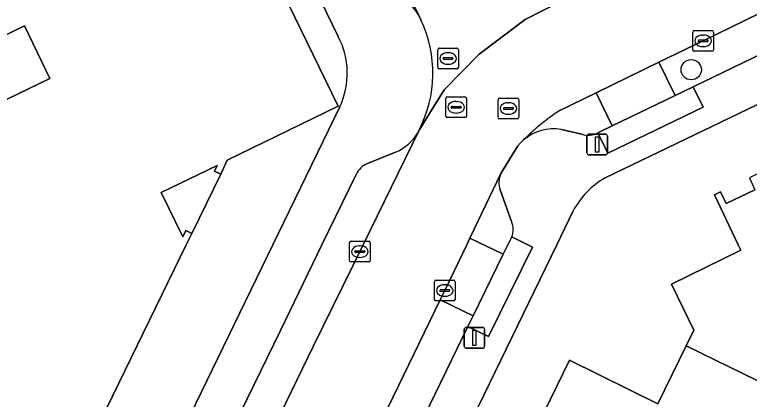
# Model space of a CAD drawing. Extents: x 160455 to 162082, y 388339 to 389736.
# Drawn here: x 160702.27 to 160737.7, y 388992.54 to 389011.1 of the extents above; entities that cross this region are included whole.
import ezdxf

# ---------------------------------------------------------------- set-up
doc = ezdxf.new("R2010")
doc.units = 0
for name, color, linetype in [('IMGEO_Boom', 7, 'Continuous'), ('IMGEO_Erf', 7, 'Continuous'), ('IMGEO_Kolk', 7, 'Continuous'), ('IMGEO_Lichtmast', 7, 'Continuous'), ('IMGEO_Pand', 7, 'Continuous'), ('IMGEO_Pand_overbouw', 7, 'Continuous'), ('IMGEO_Parkeervlak_open', 7, 'Continuous'), ('IMGEO_Rijbaan_lokaal_gesloten', 7, 'Continuous'), ('IMGEO_Rioolput', 7, 'Continuous'), ('IMGEO_Voetpad_open', 7, 'Continuous')]:
    doc.layers.add(name, color=color, linetype=linetype)

msp = doc.modelspace()

# ---------------------------------------------------------------- linework, layer by layer
at = {"layer": 'IMGEO_Boom'}
msp.add_circle((160734.9, 389008.448), 0.489, dxfattribs=at)
at = {"layer": 'IMGEO_Erf'}
for points in [[(160717.878, 389010.043), (160709.241, 389027.834)], [(160680.32, 389012.188), (160708.539, 389025.895), (160717.865, 389006.688), (160712.515, 389004.079), (160712.208, 389003.41), (160710.81, 389000.549), (160710.543, 389000), (160704.929, 388988.463)], [(160701.389, 389006.781), (160703.963, 389008.022), (160702.742, 389010.556), (160690.481, 389004.601)], [(160740.195, 389007.778), (160730.743, 389003.227)], [(160704.109, 388978.111), (160714.723, 389000), (160717.954, 389006.662)], [(160727.2, 388990.666), (160729.034, 388994.421), (160733.291, 388992.329), (160734.663, 388995.125), (160735.029, 388995.871), (160733.944, 388998.09), (160737.299, 388999.73), (160737.167, 389000), (160736.018, 389002.412), (160736.31, 389002.554), (160736.577, 389001.985), (160737.973, 389002.647)], [(160729.207, 389001.634), (160728.414, 389000), (160702.377, 388946.323)]]:
    msp.add_lwpolyline(points, dxfattribs=at)
msp.add_lwpolyline([(160712.208, 389003.41), (160711.916, 389003.546), (160712.043, 389003.818), (160709.341, 389002.516), (160710.382, 389000.382), (160710.52, 389000.682), (160710.81, 389000.549)], close=True, dxfattribs=at)
for centre, radius, start, end in [((160714.506, 389008.276), 3.807, 334.9206, 27.6548), ((160732.745, 388999.76), 4.003, 119.9995, 152.0878)]:
    msp.add_arc(centre, radius, start, end, dxfattribs=at)
at = {"layer": 'IMGEO_Kolk'}
for p, q in [((160734.971, 389009.413), (160734.971, 389010.265)), ((160735.046, 389010.339), (160735.898, 389010.339)), ((160735.972, 389010.265), (160735.972, 389009.413)), ((160735.23, 389009.833), (160735.23, 389009.845)), ((160735.273, 389009.882), (160735.671, 389009.882)), ((160735.459, 389010.119), (160735.484, 389010.119)), ((160735.714, 389009.845), (160735.714, 389009.833)), ((160735.668, 389009.796), (160735.27, 389009.796)), ((160735.482, 389009.559), (160735.457, 389009.559)), ((160735.898, 389009.339), (160735.046, 389009.339)), ((160718.419, 388999.241), (160718.419, 389000.093)), ((160718.494, 389000.167), (160719.346, 389000.167)), ((160718.907, 388999.947), (160718.932, 388999.947)), ((160719.42, 389000.093), (160719.42, 388999.241)), ((160718.678, 388999.661), (160718.678, 388999.673)), ((160719.116, 388999.624), (160718.718, 388999.624)), ((160718.721, 388999.71), (160719.119, 388999.71)), ((160719.162, 388999.673), (160719.162, 388999.661)), ((160718.93, 388999.387), (160718.905, 388999.387)), ((160719.346, 388999.167), (160718.494, 388999.167)), ((160722.511, 388997.363), (160722.511, 388998.215)), ((160722.586, 388998.289), (160723.438, 388998.289)), ((160723.512, 388998.215), (160723.512, 388997.363)), ((160722.77, 388997.783), (160722.77, 388997.795)), ((160722.813, 388997.832), (160723.211, 388997.832)), ((160722.999, 388998.069), (160723.024, 388998.069)), ((160723.254, 388997.795), (160723.254, 388997.783)), ((160723.208, 388997.746), (160722.81, 388997.746)), ((160723.022, 388997.509), (160722.997, 388997.509)), ((160723.438, 388997.289), (160722.586, 388997.289))]:
    msp.add_line(p, q, dxfattribs=at)
for points in [[(160734.971, 389009.413), (160734.971, 389010.265)], [(160735.046, 389010.339), (160735.898, 389010.339)], [(160735.972, 389010.265), (160735.972, 389009.413)], [(160735.898, 389009.339), (160735.046, 389009.339)], [(160718.419, 388999.241), (160718.419, 389000.093)], [(160718.494, 389000.167), (160719.346, 389000.167)], [(160719.42, 389000.093), (160719.42, 388999.241)], [(160719.346, 388999.167), (160718.494, 388999.167)], [(160722.511, 388997.363), (160722.511, 388998.215)], [(160722.586, 388998.289), (160723.438, 388998.289)], [(160723.512, 388998.215), (160723.512, 388997.363)], [(160723.438, 388997.289), (160722.586, 388997.289)]]:
    msp.add_lwpolyline(points, dxfattribs=at)
for centre, radius, start, end in [((160735.048, 389010.263), 0.0765, 91.552, 178.448), ((160735.048, 389010.263), 0.0765, 91.552, 178.448), ((160735.896, 389010.263), 0.0765, 1.552, 88.448), ((160735.896, 389010.263), 0.0765, 1.552, 88.448), ((160735.27, 389009.842), 0.0403, 85.8775, 175.7526), ((160735.267, 389009.832), 0.0366, 178.938, 274.7102), ((160735.671, 389009.839), 0.043, 264.8664, 352.4533), ((160735.675, 389009.844), 0.0386, 1.7309, 96.639), ((160735.048, 389009.415), 0.0765, 181.552, 268.448), ((160735.048, 389009.415), 0.0765, 181.552, 268.448), ((160735.896, 389009.415), 0.0765, 271.552, 358.448), ((160735.896, 389009.415), 0.0765, 271.552, 358.448), ((160718.496, 389000.091), 0.0765, 91.552, 178.448), ((160718.496, 389000.091), 0.0765, 91.552, 178.448), ((160719.344, 389000.091), 0.0765, 1.552, 88.448), ((160719.344, 389000.091), 0.0765, 1.552, 88.448), ((160718.718, 388999.67), 0.0403, 85.8775, 175.7526), ((160718.715, 388999.66), 0.0366, 178.938, 274.7102), ((160719.119, 388999.667), 0.043, 264.8664, 352.4533), ((160719.123, 388999.672), 0.0386, 1.7309, 96.639), ((160718.496, 388999.243), 0.0765, 181.552, 268.448), ((160718.496, 388999.243), 0.0765, 181.552, 268.448), ((160719.344, 388999.243), 0.0765, 271.552, 358.448), ((160719.344, 388999.243), 0.0765, 271.552, 358.448), ((160722.588, 388998.213), 0.0765, 91.552, 178.448), ((160722.588, 388998.213), 0.0765, 91.552, 178.448), ((160723.436, 388998.213), 0.0765, 1.552, 88.448), ((160723.436, 388998.213), 0.0765, 1.552, 88.448), ((160722.81, 388997.792), 0.0403, 85.8775, 175.7526), ((160722.807, 388997.782), 0.0366, 178.938, 274.7102), ((160723.211, 388997.789), 0.043, 264.8664, 352.4533), ((160723.215, 388997.794), 0.0386, 1.7309, 96.639), ((160722.588, 388997.365), 0.0765, 181.552, 268.448), ((160722.588, 388997.365), 0.0765, 181.552, 268.448), ((160723.436, 388997.365), 0.0765, 271.552, 358.448), ((160723.436, 388997.365), 0.0765, 271.552, 358.448)]:
    msp.add_arc(centre, radius, start, end, dxfattribs=at)
for centre, major_axis, ratio, start_param, end_param in [((160735.458, 389009.839), (-0.387, 0.002), 0.722429, 4.712389, 7.853982), ((160735.483, 389009.839), (-0.39, 0.002), 0.717154, 1.570796, 4.712389), ((160718.906, 388999.667), (-0.387, 0.002), 0.722429, 4.712389, 7.853982), ((160718.931, 388999.667), (-0.39, 0.002), 0.717154, 1.570796, 4.712389), ((160722.998, 388997.789), (-0.387, 0.002), 0.722429, 4.712389, 7.853982), ((160723.023, 388997.789), (-0.39, 0.002), 0.717154, 1.570796, 4.712389)]:
    msp.add_ellipse(centre, major_axis=major_axis, ratio=ratio, start_param=start_param, end_param=end_param, dxfattribs=at)
at = {"layer": 'IMGEO_Lichtmast'}
for p, q in [((160729.87, 389004.437), (160729.87, 389005.237)), ((160729.87, 389005.237), (160729.87, 389004.437)), ((160729.97, 389005.337), (160730.76, 389005.337)), ((160730.76, 389005.337), (160729.97, 389005.337)), ((160730.86, 389005.237), (160730.86, 389004.437)), ((160730.86, 389004.437), (160730.86, 389005.237)), ((160730.76, 389004.337), (160729.97, 389004.337)), ((160729.97, 389004.337), (160730.76, 389004.337)), ((160724.046, 388996.006), (160724.836, 388996.006)), ((160724.836, 388996.006), (160724.046, 388996.006)), ((160723.946, 388995.106), (160723.946, 388995.906)), ((160723.946, 388995.906), (160723.946, 388995.106)), ((160724.936, 388995.906), (160724.936, 388995.106)), ((160724.936, 388995.106), (160724.936, 388995.906)), ((160724.836, 388995.006), (160724.046, 388995.006)), ((160724.046, 388995.006), (160724.836, 388995.006))]:
    msp.add_line(p, q, dxfattribs=at)
for points in [[(160730.29, 389005.212), (160730.44, 389005.212), (160730.44, 389004.462), (160730.29, 389004.462), (160730.29, 389005.212)], [(160724.366, 388995.881), (160724.516, 388995.881), (160724.516, 388995.131), (160724.366, 388995.131), (160724.366, 388995.881)]]:
    msp.add_lwpolyline(points, dxfattribs=at)
for centre, start, end in [((160729.97, 389005.237), 90, 180), ((160729.97, 389005.237), 90, 180), ((160730.76, 389005.237), 0, 90), ((160730.76, 389005.237), 360, 90), ((160729.97, 389004.437), 180, 270), ((160729.97, 389004.437), 180, 270), ((160730.76, 389004.437), 270, 0), ((160730.76, 389004.437), 270, 0), ((160724.046, 388995.906), 90, 180), ((160724.046, 388995.906), 90, 180), ((160724.836, 388995.906), 0, 90), ((160724.836, 388995.906), 360, 90), ((160724.046, 388995.106), 180, 270), ((160724.046, 388995.106), 180, 270), ((160724.836, 388995.106), 270, 0), ((160724.836, 388995.106), 270, 0)]:
    msp.add_arc(centre, 0.1, start, end, dxfattribs=at)
at = {"layer": 'IMGEO_Pand'}
for points in [[(160704.929, 388988.463), (160710.543, 389000), (160710.81, 389000.549), (160710.52, 389000.682), (160710.382, 389000.382), (160709.341, 389002.516), (160712.043, 389003.818), (160711.916, 389003.546), (160712.208, 389003.41), (160712.515, 389004.079), (160717.865, 389006.688), (160708.539, 389025.895), (160680.32, 389012.188)], [(160690.481, 389004.601), (160702.742, 389010.556), (160703.963, 389008.022), (160701.389, 389006.781)]]:
    msp.add_lwpolyline(points, dxfattribs=at)
for points in [[(160734.663, 388995.125), (160739.468, 388992.767), (160740.712, 388990.235), (160743.707, 388991.714), (160747.143, 388993.4), (160746.084, 388995.579), (160744.823, 388998.148), (160744.927, 388998.2), (160744.791, 388998.477), (160744.678, 388998.453), (160743.92, 389000), (160741.586, 389004.767), (160741.685, 389004.818), (160741.546, 389005.109), (160737.702, 389003.233), (160737.973, 389002.647), (160736.577, 389001.985), (160736.31, 389002.554), (160736.018, 389002.412), (160737.167, 389000), (160737.299, 388999.73), (160733.944, 388998.09), (160735.029, 388995.871)], [(160739.468, 388992.767), (160734.663, 388995.125), (160733.291, 388992.329), (160729.034, 388994.421), (160727.2, 388990.666), (160727.766, 388990.39), (160727.04, 388988.89), (160735.996, 388984.575), (160737.438, 388983.877), (160739.826, 388988.807), (160739.971, 388988.737), (160740.712, 388990.235)]]:
    msp.add_lwpolyline(points, close=True, dxfattribs=at)
at = {"layer": 'IMGEO_Pand_overbouw'}
msp.add_lwpolyline([(160684.429, 389003.39), (160685.392, 389001.409), (160686.098, 389000), (160689.872, 388992.464), (160690.248, 388992.282), (160694.941, 388990.006), (160696.232, 388992.673), (160704.929, 388988.463), (160710.543, 389000), (160710.81, 389000.549), (160710.52, 389000.682), (160710.382, 389000.382), (160709.341, 389002.516), (160712.043, 389003.818), (160711.916, 389003.546), (160712.208, 389003.41), (160712.515, 389004.079), (160717.865, 389006.688), (160708.539, 389025.895), (160680.32, 389012.188), (160681.445, 389009.872), (160681.311, 389009.806)], close=True, dxfattribs=at)
at = {"layer": 'IMGEO_Parkeervlak_open'}
for points in [[(160721.742, 389011.102), (160719.623, 389015.448), (160713.592, 389027.862)], [(160730.309, 389007.332), (160728.56, 389006.482)], [(160730.397, 389005.401), (160731.085, 389005.734), (160730.309, 389007.332)], [(160728.642, 389005.561), (160729.63, 389005.329)], [(160716.684, 388995.115), (160719.073, 389000), (160721.777, 389005.531)], [(160720.643, 389004.468), (160719.285, 389003.915)], [(160718.738, 389003.391), (160717.091, 389000), (160715.085, 388995.868), (160710.888, 388987.255), (160710.368, 388986.181), (160711.98, 388985.4), (160716.684, 388995.115)], [(160725.717, 389003.43), (160724.222, 389000.315), (160725.837, 388999.541), (160726.061, 389000), (160726.244, 389000.376)], [(160726.235, 389001.116), (160725.682, 389002.647)]]:
    msp.add_lwpolyline(points, dxfattribs=at)
for points in [[(160739.666, 389009.877), (160738.875, 389011.499), (160735.472, 389009.839), (160733.338, 389008.803), (160734.118, 389007.199), (160734.998, 389007.624), (160739.315, 389009.706)], [(160733.338, 389008.803), (160730.309, 389007.332), (160731.085, 389005.734), (160734.118, 389007.199)], [(160725.837, 388999.541), (160724.222, 389000.315), (160724.071, 389000), (160723.011, 388997.79), (160722.795, 388997.343), (160724.388, 388996.571)], [(160724.133, 388996.048), (160724.388, 388996.571), (160722.795, 388997.343), (160717.76, 388986.947), (160719.344, 388986.181), (160719.66, 388986.831)]]:
    msp.add_lwpolyline(points, close=True, dxfattribs=at)
for centre, radius, start, end in [((160720.055, 389010.119), 1.952, 30.2398, 68.5576), ((160734.556, 388997.363), 10.914, 123.3275, 135.2833), ((160728.259, 389003.395), 2.2, 79.9771, 131.5105), ((160719.764, 389006.542), 2.253, 292.9691, 333.3289), ((160729.935, 389006.199), 0.922, 250.6636, 300.0619), ((160719.651, 389002.986), 0.998, 111.4782, 156.0612), ((160726.705, 389002.994), 1.08, 156.1721, 198.7091), ((160725.304, 389000.735), 1.006, 339.1206, 22.273)]:
    msp.add_arc(centre, radius, start, end, dxfattribs=at)
at = {"layer": 'IMGEO_Rijbaan_lokaal_gesloten'}
for points in [[(160713.538, 389027.974), (160713.592, 389027.862), (160719.623, 389015.448), (160721.742, 389011.102), (160721.867, 389010.846)], [(160728.56, 389006.482), (160730.309, 389007.332), (160733.338, 389008.803), (160735.472, 389009.839), (160738.875, 389011.499), (160742.281, 389013.16), (160745.474, 389014.718)], [(160732.682, 389013.601), (160729.536, 389012.239), (160726.89, 389010.874), (160724.673, 389009.197), (160722.986, 389007.473), (160721.777, 389005.531), (160719.073, 389000), (160716.684, 388995.115), (160711.98, 388985.4)], [(160721.777, 389005.531), (160722.986, 389007.473), (160724.673, 389009.197), (160726.89, 389010.874), (160729.536, 389012.239), (160732.682, 389013.601)], [(160717.76, 388986.947), (160722.795, 388997.343), (160723.011, 388997.79), (160724.071, 389000), (160724.222, 389000.315), (160725.717, 389003.43), (160726.542, 389004.77), (160726.665, 389004.911), (160726.801, 389005.042)]]:
    msp.add_lwpolyline(points, dxfattribs=at)
for centre, radius, start, end in [((160716.407, 389008.28), 6.032, 332.8879, 25.1719), ((160734.556, 388997.363), 10.914, 123.3275, 135.2833)]:
    msp.add_arc(centre, radius, start, end, dxfattribs=at)
at = {"layer": 'IMGEO_Rioolput'}
for p, q in [((160722.746, 389009.486), (160723.598, 389009.486)), ((160722.671, 389008.56), (160722.671, 389009.412)), ((160723.159, 389009.266), (160723.184, 389009.266)), ((160723.672, 389009.412), (160723.672, 389008.56)), ((160722.93, 389008.98), (160722.93, 389008.992)), ((160723.368, 389008.943), (160722.97, 389008.943)), ((160722.973, 389009.029), (160723.371, 389009.029)), ((160723.414, 389008.992), (160723.414, 389008.98)), ((160723.598, 389008.486), (160722.746, 389008.486)), ((160723.182, 389008.706), (160723.157, 389008.706)), ((160723.061, 389006.208), (160723.061, 389007.06)), ((160723.136, 389007.134), (160723.988, 389007.134)), ((160724.062, 389007.06), (160724.062, 389006.208)), ((160725.582, 389006.148), (160725.582, 389007)), ((160725.657, 389007.074), (160726.509, 389007.074)), ((160726.583, 389007), (160726.583, 389006.148)), ((160723.32, 389006.628), (160723.32, 389006.64)), ((160723.363, 389006.677), (160723.761, 389006.677)), ((160723.549, 389006.914), (160723.574, 389006.914)), ((160723.804, 389006.64), (160723.804, 389006.628)), ((160726.07, 389006.854), (160726.095, 389006.854)), ((160723.758, 389006.591), (160723.36, 389006.591)), ((160723.572, 389006.354), (160723.547, 389006.354)), ((160725.841, 389006.568), (160725.841, 389006.58)), ((160726.279, 389006.531), (160725.881, 389006.531)), ((160725.884, 389006.617), (160726.282, 389006.617)), ((160726.093, 389006.294), (160726.068, 389006.294)), ((160726.325, 389006.58), (160726.325, 389006.568)), ((160723.988, 389006.134), (160723.136, 389006.134)), ((160726.509, 389006.074), (160725.657, 389006.074))]:
    msp.add_line(p, q, dxfattribs=at)
for points in [[(160722.746, 389009.486), (160723.598, 389009.486)], [(160722.671, 389008.56), (160722.671, 389009.412)], [(160723.672, 389009.412), (160723.672, 389008.56)], [(160723.598, 389008.486), (160722.746, 389008.486)], [(160723.061, 389006.208), (160723.061, 389007.06)], [(160723.136, 389007.134), (160723.988, 389007.134)], [(160724.062, 389007.06), (160724.062, 389006.208)], [(160725.582, 389006.148), (160725.582, 389007)], [(160725.657, 389007.074), (160726.509, 389007.074)], [(160726.583, 389007), (160726.583, 389006.148)], [(160723.988, 389006.134), (160723.136, 389006.134)], [(160726.509, 389006.074), (160725.657, 389006.074)]]:
    msp.add_lwpolyline(points, dxfattribs=at)
for centre, radius, start, end in [((160722.748, 389009.41), 0.0765, 91.552, 178.448), ((160722.748, 389009.41), 0.0765, 91.552, 178.448), ((160723.596, 389009.41), 0.0765, 1.552, 88.448), ((160723.596, 389009.41), 0.0765, 1.552, 88.448), ((160722.97, 389008.989), 0.0403, 85.8775, 175.7526), ((160722.967, 389008.979), 0.0366, 178.938, 274.7102), ((160723.371, 389008.986), 0.043, 264.8664, 352.4533), ((160723.375, 389008.991), 0.0386, 1.7309, 96.639), ((160722.748, 389008.562), 0.0765, 181.552, 268.448), ((160722.748, 389008.562), 0.0765, 181.552, 268.448), ((160723.596, 389008.562), 0.0765, 271.552, 358.448), ((160723.596, 389008.562), 0.0765, 271.552, 358.448), ((160723.138, 389007.058), 0.0765, 91.552, 178.448), ((160723.138, 389007.058), 0.0765, 91.552, 178.448), ((160723.986, 389007.058), 0.0765, 1.552, 88.448), ((160723.986, 389007.058), 0.0765, 1.552, 88.448), ((160725.659, 389006.998), 0.0765, 91.552, 178.448), ((160725.659, 389006.998), 0.0765, 91.552, 178.448), ((160726.507, 389006.998), 0.0765, 1.552, 88.448), ((160726.507, 389006.998), 0.0765, 1.552, 88.448), ((160723.36, 389006.637), 0.0403, 85.8775, 175.7526), ((160723.357, 389006.627), 0.0366, 178.938, 274.7102), ((160723.761, 389006.634), 0.043, 264.8664, 352.4533), ((160723.765, 389006.639), 0.0386, 1.7309, 96.639), ((160725.881, 389006.577), 0.0403, 85.8775, 175.7526), ((160725.878, 389006.567), 0.0366, 178.938, 274.7102), ((160726.282, 389006.574), 0.043, 264.8664, 352.4533), ((160726.286, 389006.579), 0.0386, 1.7309, 96.639), ((160723.138, 389006.21), 0.0765, 181.552, 268.448), ((160723.138, 389006.21), 0.0765, 181.552, 268.448), ((160723.986, 389006.21), 0.0765, 271.552, 358.448), ((160723.986, 389006.21), 0.0765, 271.552, 358.448), ((160725.659, 389006.15), 0.0765, 181.552, 268.448), ((160725.659, 389006.15), 0.0765, 181.552, 268.448), ((160726.507, 389006.15), 0.0765, 271.552, 358.448), ((160726.507, 389006.15), 0.0765, 271.552, 358.448)]:
    msp.add_arc(centre, radius, start, end, dxfattribs=at)
for centre, major_axis, ratio, start_param, end_param in [((160723.158, 389008.986), (-0.387, 0.002), 0.722429, 4.712389, 7.853982), ((160723.183, 389008.986), (-0.39, 0.002), 0.717154, 1.570796, 4.712389), ((160723.548, 389006.634), (-0.387, 0.002), 0.722429, 4.712389, 7.853982), ((160723.573, 389006.634), (-0.39, 0.002), 0.717154, 1.570796, 4.712389), ((160726.069, 389006.574), (-0.387, 0.002), 0.722429, 4.712389, 7.853982), ((160726.094, 389006.574), (-0.39, 0.002), 0.717154, 1.570796, 4.712389)]:
    msp.add_ellipse(centre, major_axis=major_axis, ratio=ratio, start_param=start_param, end_param=end_param, dxfattribs=at)
at = {"layer": 'IMGEO_Voetpad_open'}
for points in [[(160709.241, 389027.834), (160717.878, 389010.043)], [(160721.867, 389010.846), (160721.742, 389011.102)], [(160730.743, 389003.227), (160740.195, 389007.778), (160741.546, 389005.109), (160742.588, 389005.586), (160743.916, 389006.251), (160742.114, 389009.848), (160739.797, 389008.717), (160739.315, 389009.706), (160734.998, 389007.624), (160735.477, 389006.634), (160730.876, 389004.411), (160730.397, 389005.401)], [(160717.954, 389006.662), (160714.723, 389000), (160704.109, 388978.111), (160691.138, 388951.382), (160678.026, 388924.35), (160675.312, 388918.745), (160663.339, 388894.117), (160661.527, 388892.231), (160660.482, 388891.731), (160657.921, 388890.507)], [(160729.63, 389005.329), (160728.642, 389005.561)], [(160726.801, 389005.042), (160726.665, 389004.911), (160726.542, 389004.77), (160725.717, 389003.43)], [(160719.285, 389003.915), (160720.643, 389004.468)], [(160676.337, 388918.613), (160680.775, 388927.647), (160681.762, 388927.162), (160683.757, 388931.366), (160682.769, 388931.85), (160685.666, 388937.77), (160686.63, 388937.298), (160691.606, 388947.55), (160690.618, 388948.034), (160693.849, 388954.635), (160694.843, 388954.148), (160699.037, 388962.811), (160698.049, 388963.295), (160701.64, 388970.632), (160702.597, 388970.163), (160706.047, 388977.185), (160706.937, 388979.099), (160705.949, 388979.583), (160709.933, 388987.723), (160710.888, 388987.255), (160715.085, 388995.868), (160717.091, 389000), (160718.738, 389003.391)], [(160725.682, 389002.647), (160726.235, 389001.116)], [(160702.377, 388946.323), (160728.414, 389000), (160729.207, 389001.634)], [(160726.244, 389000.376), (160727.238, 388999.89), (160725.121, 388995.564), (160724.133, 388996.048), (160719.66, 388986.831), (160720.668, 388986.338), (160716.954, 388978.748), (160715.966, 388979.232), (160712.024, 388971.102), (160713.035, 388970.607), (160709.584, 388963.556), (160708.596, 388964.04), (160704.131, 388954.813), (160705.119, 388954.329), (160703.003, 388950.006), (160702.046, 388950.474), (160701.817, 388950.065)]]:
    msp.add_lwpolyline(points, dxfattribs=at)
for points in [[(160735.477, 389006.634), (160734.998, 389007.624), (160734.118, 389007.199), (160731.085, 389005.734), (160730.397, 389005.401), (160730.876, 389004.411)], [(160727.238, 388999.89), (160726.244, 389000.376), (160726.061, 389000), (160725.837, 388999.541), (160724.388, 388996.571), (160724.133, 388996.048), (160725.121, 388995.564)]]:
    msp.add_lwpolyline(points, close=True, dxfattribs=at)
for centre, radius, start, end in [((160720.055, 389010.119), 1.952, 30.2398, 68.5576), ((160716.407, 389008.28), 6.032, 332.8879, 25.1719), ((160714.506, 389008.276), 3.807, 334.9206, 27.6548), ((160728.259, 389003.395), 2.2, 79.9771, 131.5105), ((160719.764, 389006.542), 2.253, 292.9691, 333.3289), ((160729.935, 389006.199), 0.922, 250.6636, 300.0619), ((160719.651, 389002.986), 0.998, 111.4782, 156.0612), ((160726.705, 389002.994), 1.08, 156.1721, 198.7091), ((160732.745, 388999.76), 4.003, 119.9995, 152.0878), ((160725.304, 389000.735), 1.006, 339.1206, 22.273)]:
    msp.add_arc(centre, radius, start, end, dxfattribs=at)

doc.saveas('drawing.dxf')
